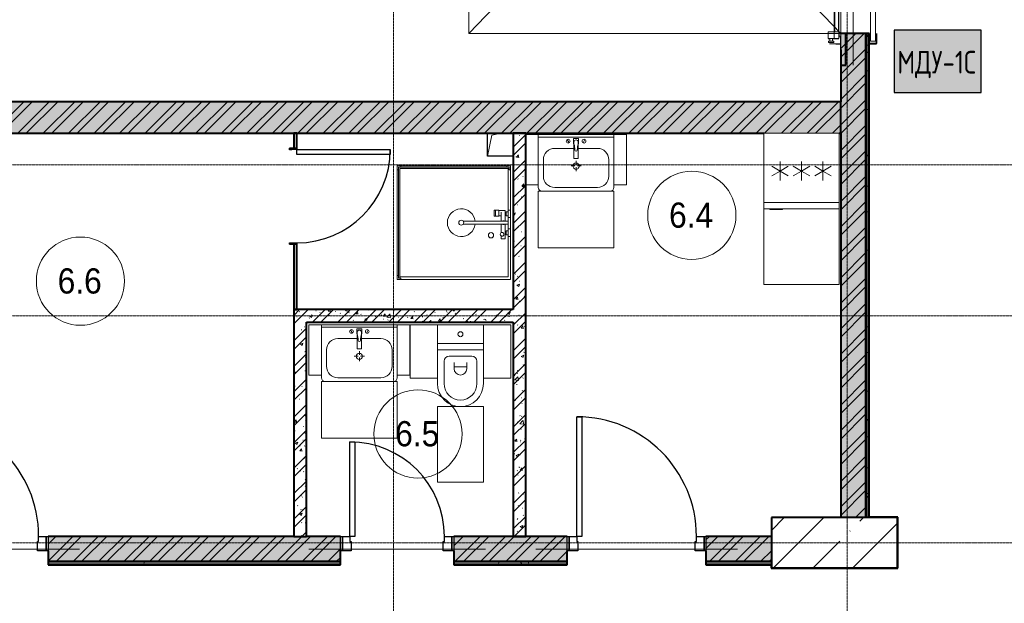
# Model space of a CAD drawing. Header units: millimetres. Extents: x -135639 to 224623, y -383017 to -59102.
# Tile 286 of 494: x 35648 to 43461, y -155202 to -150571. Entities that reach past the tile are written whole.
import ezdxf

# ---------------------------------------------------------------- set-up
doc = ezdxf.new("R2010")
doc.units = ezdxf.units.MM
doc.linetypes.add('Линия сетки', pattern=[25, 20, -2.5, 0, -2.5])
for name, color, linetype, lineweight in [('A-000-M_MASS', 7, 'Continuous', 18), ('A-010-A_ROOM', 7, 'Continuous', 20), ('A-200-M_WALL', 7, 'Continuous', 18), ('A-200-M_WALL_INT', 7, 'Continuous', 18), ('A-200-M_WALL_PAT', 7, 'Continuous', 40), ('A-325-M_DOOR', 7, 'Continuous', 18), ('A-325-M_DOOR__FRAME', 7, 'Continuous', 30), ('A-325-M_DOOR_PANEL', 7, 'Continuous', 30), ('A-700-M_FFE', 7, 'Continuous', 18), ('E-610-M_EPS', 7, 'Continuous', 18), ('M-520-M_DRAINAGE_FW', 7, 'Continuous', 18), ('S-280-M_COLUMN', 7, 'Continuous', 18), ('S-280-M_STRUCT_FRAME', 7, 'Continuous', 18), ('Z-030-M_GRID', 7, 'Continuous', 9), ('Арматура воздуховодов', 7, 'Continuous', 18), ('ОС', 5, 'Continuous', 25)]:
    doc.layers.add(name, color=color, linetype=linetype, lineweight=lineweight)
doc.layers.add('ССПС', color=5, linetype='Continuous')
doc.styles.add('1111', font='isocpeur.ttf')
doc.styles.add('Arial_2', font='arial.ttf', dxfattribs={"width": 0.9, "height": 400})
pattern_1 = [(50, (0, 0), (218.62117, -19.1268), [22.86, -251.46]), (355, (0, 0), (-42.2919, 229.2684), [18.288, -201.168]), (100.451, (18.22, -1.6), (176.3311, 210.1396), [19.428, -213.708]), (46.184, (0, 60.96), (325.295, -50.4516), [34.29, -377.19]), (96.636, (27.1, 56.76), (284.883, 296.9127), [29.142, -320.562]), (351.184, (0, 60.96), (284.8858, 296.9107), [27.432, -301.752]), (21, (30.48, 45.72), (181.93753, -122.7183), [22.86, -251.46]), (326, (30.48, 45.72), (74.1622, 221.0262), [18.288, -201.168]), (71.451, (45.64, 35.5), (256.10035, 98.30526), [19.428, -213.708]), (37.5, (0, 0), (3.70639, 101.465895), [3.353, -195.377, 3.353, -200.863, -201.93]), (37.5, (0, 0), (3.70639, 101.465895), [-402.946, 3.353, -198.577]), (7.5, (0, 0), (80.18358, 120.21653), [3.353, -113.081, 3.353, -190.805, -76.962]), (7.5, (0, 0), (80.18358, 120.21653), [-310.591, 3.353, -73.609]), (327.5, (-67.97, 0), (162.70865, -6.87497), [3.353, -72.847, 3.353, -234.391, -315.468]), (327.5, (-67.97, 0), (162.70865, -6.87497), [-313.944, 3.353, -312.115]), (317.5, (-98.45, 0), (177.75468, 30.51183), [3.353, -95.707, 3.353, -154.534, -224.028]), (317.5, (-98.45, 0), (177.75468, 30.51183), [-256.946, 3.353, -220.675])]
pattern_2 = [(45, (0, 0), (-101.02788, 101.02788), []), (45, (67.35, 0), (-101.02788, 101.02788), [])]
pattern_3 = [(0, (0, 0), (406.4, 101.6), [33.528, -271.272, 33.528, -271.272, -1625.6]), (0, (0, 0), (406.4, 101.6), [-609.6, 33.528, -576.072, 33.528, -271.272, -711.2]), (0, (0, 0), (406.4, 101.6), [-1524, 33.528, -169.672, 33.528, -474.472]), (120, (152.4, 50.8), (-291.18818, 301.15272), [33.528, -271.272, 33.528, -271.272, -1625.6]), (120, (152.4, 50.8), (-291.18818, 301.15272), [-609.6, 33.528, -576.072, 33.528, -271.272, -711.2]), (120, (152.4, 50.8), (-291.18818, 301.15272), [-1524, 33.528, -169.672, 33.528, -474.472]), (240, (203.2, 254), (-115.21182, -402.75272), [33.528, -271.272, 33.528, -271.272, -1625.6]), (240, (203.2, 254), (-115.21182, -402.75272), [-609.6, 33.528, -576.072, 33.528, -271.272, -711.2]), (240, (203.2, 254), (-115.21182, -402.75272), [-1524, 33.528, -169.672, 33.528, -474.472])]

# ---------------------------------------------------------------- blocks, each defined once
blk = doc.blocks.new('101_Дверь_Однопольная - _ПЧ_Мет_900х2000_Служеб помещения_EI30_Пр-4461345-B1_-7_650_')
at = {"layer": 'A-325-M_DOOR', "color": 253, "lineweight": 30, "true_color": 0xaaaaaa}
for p, q in [((-550, 100), (-535, 100)), ((-550, -15), (-550, 100)), ((-535, 100), (-535, -15)), ((535, -15), (535, 100)), ((535, 100), (550, 100)), ((550, 100), (550, -15)), ((-535, -15), (-550, -15)), ((550, -15), (535, -15))]:
    blk.add_line(p, q, dxfattribs=at)
at = {"layer": 'A-325-M_DOOR__FRAME', "color": 253, "true_color": 0xaaaaaa}
for p, q in [((-535, 100), (-475, 100)), ((-535, -15), (-535, 100)), ((-475, 100), (-475, 60)), ((475, 100), (535, 100)), ((475, 60), (475, 100)), ((535, 100), (535, -15)), ((-475, 60), (-465, 60)), ((-465, 60), (-465, -15)), ((465, 60), (475, 60)), ((465, -15), (465, 60)), ((-465, -15), (-535, -15)), ((535, -15), (465, -15))]:
    blk.add_line(p, q, dxfattribs=at)
at = {"layer": 'A-325-M_DOOR_PANEL', "color": 253, "true_color": 0xaaaaaa}
for p, q in [((-475, 1050), (-435, 1050)), ((-475, 100), (-475, 1050)), ((-435, 1050), (-435, 100)), ((-435, 100), (-475, 100))]:
    blk.add_line(p, q, dxfattribs=at)
blk.add_arc((-475, 100), 950, 0, 90, dxfattribs=at)
blk = doc.blocks.new('MR_Холодильник - Холодильник-2663519-B1_-7_650_')
at = {"layer": 'E-610-M_EPS', "color": 253, "true_color": 0xaaaaaa}
for p, q in [((-300, 250), (-300, 300)), ((-300, 300), (300, 300)), ((300, 250), (-300, 250)), ((-300, -300), (-300, 250)), ((-300, 250), (300, 250)), ((150, 300), (150, 306.1)), ((150, 306.1), (250, 306.1)), ((250, 300), (150, 300)), ((250, 306.1), (250, 300)), ((300, 300), (300, 250)), ((300, 250), (300, -300)), ((-170, 0), (-235, 37.5)), ((-170, 75), (-170, 0)), ((-170, 0), (-105, 37.5)), ((0, 0), (-65, 37.5)), ((0, 75), (0, 0)), ((0, 0), (65, 37.5)), ((65, -37.5), (0, 0)), ((105, 37.5), (170, 0)), ((170, 0), (170, 75)), ((235, 37.5), (170, 0)), ((-235, -37.5), (-170, 0)), ((-105, -37.5), (-170, 0)), ((-170, 0), (-170, -75)), ((-65, -37.5), (0, 0)), ((0, 0), (0, -75)), ((170, 0), (105, -37.5)), ((170, 0), (235, -37.5)), ((170, -75), (170, 0)), ((300, -300), (-300, -300))]:
    blk.add_line(p, q, dxfattribs=at)
blk = doc.blocks.new('MR_Зона обслуживания - MR_Зона обслуживания-2663520-B1_-7_650_')
at = {"layer": 'A-700-M_FFE', "color": 253, "lineweight": 9, "true_color": 0xaaaaaa}
for p, q in [((300, 600), (-300, 600)), ((-300, 600), (-300, 0)), ((300, 0), (300, 600)), ((-300, 0), (300, 0))]:
    blk.add_line(p, q, dxfattribs=at)
blk = doc.blocks.new('MR_Тумба-Умывальник с зеркалом - Тумба-умывальник_600-2663521-B1_-7_650_')
at = {"layer": 'M-520-M_DRAINAGE_FW', "color": 253, "true_color": 0xaaaaaa}
for p, q in [((-300, 400), (-300, 420)), ((-170, 420), (170, 420)), ((300, 420), (300, 400)), ((-260, 200), (-260, 330)), ((260, 330), (260, 200)), ((-10, 250), (-40, 250)), ((0, 290), (0, 260)), ((0, 210), (0, 240)), ((40, 250), (10, 250)), ((-17, 73.1), (-17, 187.9)), ((-14, 190.9), (14, 190.9)), ((17, 187.9), (17, 73.1)), ((-17, 110), (-170, 110)), ((170, 110), (17, 110)), ((-300, 20), (300, 20)), ((300, 0), (-300, 0)), ((-69.7, 39.8), (-55.6, 66.3)), ((-20, 73.1), (-17, 73.1)), ((-20, 33.1), (-20, 73.1)), ((20, 33.1), (-20, 33.1)), ((-17, 60), (-17, 73.1)), ((17, 73.1), (17, 60)), ((17, 73.1), (20, 73.1)), ((20, 73.1), (20, 33.1)), ((69.7, 39.8), (55.6, 66.3))]:
    blk.add_line(p, q, dxfattribs=at)
for centre, radius, start, end in [((-270, 420), 30, 90, 180), ((-170, 330), 90, 90, 180), ((170, 330), 90, 0, 90), ((270, 420), 30, 0, 90), ((0, 250), 25, 360, 180), ((0, 250), 25, 180, 360), ((-170, 200), 90, 180, 270), ((-14, 187.9), 3, 90, 180), ((-14, 187.9), 3, 105, 165), ((14, 187.9), 3, 0, 90), ((14, 187.9), 3, 15, 75), ((170, 200), 90, 270, 0), ((-217.6, 129.9), 208.5, 344.18231, 358.4054), ((0, 124.1), 9.19, 0, 180), ((217.6, 129.9), 208.5, 181.5946, 195.81769), ((-62.7, 53.1), 15, 0, 180), ((-62.7, 53.1), 15, 180, 0), ((0, 60), 17, 180, 0), ((62.7, 53.1), 15, 0, 180), ((62.7, 53.1), 15, 180, 0)]:
    blk.add_arc(centre, radius, start, end, dxfattribs=at)
blk = doc.blocks.new('MR_Зона обслуживания - MR_Зона обслуживания-2663526-B1_-7_650_')
at = {"layer": 'A-700-M_FFE', "color": 253, "lineweight": 9, "true_color": 0xaaaaaa}
for p, q in [((300, 450), (-300, 450)), ((-300, 450), (-300, 0)), ((300, 0), (300, 450)), ((-300, 0), (300, 0))]:
    blk.add_line(p, q, dxfattribs=at)
blk = doc.blocks.new('MR_Зона обслуживания - MR_Зона обслуживания-2663527-B1_-7_650_')
at = {"layer": 'A-700-M_FFE', "color": 253, "lineweight": 9, "true_color": 0xaaaaaa}
for p, q in [((50, 400), (-50, 400)), ((-50, 400), (-50, 0)), ((-50, 0), (50, 0))]:
    blk.add_line(p, q, dxfattribs=at)
blk = doc.blocks.new('MR_Зона обслуживания - MR_Зона обслуживания-V17-B1_-7_650_')
at = {"layer": 'A-700-M_FFE', "color": 253, "lineweight": 9, "true_color": 0xaaaaaa}
for p, q in [((50, 400), (-50, 400)), ((-50, 400), (-50, 0)), ((50, 0), (50, 400)), ((-50, 0), (50, 0))]:
    blk.add_line(p, q, dxfattribs=at)
blk = doc.blocks.new('101_Дверь_Однопольная - _ПЧ_Мет_700х2000_Служеб помещения_EI30_Пр-4461955-B1_-7_650_')
at = {"layer": 'A-325-M_DOOR', "color": 253, "lineweight": 30, "true_color": 0xaaaaaa}
for p, q in [((-450, 100), (-435, 100)), ((-450, -15), (-450, 100)), ((-435, 100), (-435, -15)), ((435, -15), (435, 100)), ((435, 100), (450, 100)), ((450, 100), (450, -15)), ((-435, -15), (-450, -15)), ((450, -15), (435, -15))]:
    blk.add_line(p, q, dxfattribs=at)
at = {"layer": 'A-325-M_DOOR__FRAME', "color": 253, "true_color": 0xaaaaaa}
for p, q in [((-435, 100), (-375, 100)), ((-435, -15), (-435, 100)), ((-375, 100), (-375, 60)), ((375, 100), (435, 100)), ((375, 60), (375, 100)), ((435, 100), (435, -15)), ((-375, 60), (-365, 60)), ((-365, 60), (-365, -15)), ((365, 60), (375, 60)), ((365, -15), (365, 60)), ((-365, -15), (-435, -15)), ((435, -15), (365, -15))]:
    blk.add_line(p, q, dxfattribs=at)
at = {"layer": 'A-325-M_DOOR_PANEL', "color": 253, "true_color": 0xaaaaaa}
for p, q in [((-375, 850), (-335, 850)), ((-375, 100), (-375, 850)), ((-335, 850), (-335, 100)), ((-335, 100), (-375, 100))]:
    blk.add_line(p, q, dxfattribs=at)
blk.add_arc((-375, 100), 750, 0, 90, dxfattribs=at)
blk = doc.blocks.new('MR_Унитаз напольный - Санузел с ванной-2561987-B1_-7_650_')
at = {"layer": 'M-520-M_DRAINAGE_FW', "color": 253, "true_color": 0xaaaaaa}
for p, q in [((-182.5, 200), (-182.5, 50)), ((182.5, 200), (-182.5, 200)), ((182.5, 50), (182.5, 200)), ((-182.5, 50), (182.5, 50)), ((182.5, 50), (-182.5, 50)), ((-182.5, 50), (-182.5, 0)), ((-182.5, 0), (182.5, 0)), ((182.5, 0), (182.5, 50)), ((182.5, 0), (-182.5, 0)), ((-182.5, 0), (-182.5, -267.5)), ((-90, -50), (90, -50)), ((182.5, -267.5), (182.5, 0)), ((-130, -267.5), (-130, -90)), ((-50, -150), (-50, -100)), ((-50, -135), (50, -135)), ((50, -100), (50, -150)), ((130, -90), (130, -267.5))]:
    blk.add_line(p, q, dxfattribs=at)
for centre, radius, start, end in [((0, 125), 20, 0, 180), ((0, 125), 20, 180, 0), ((-90, -90), 40, 90, 180), ((90, -90), 40, 360, 90), ((0, -150), 50, 180, 0), ((0, -267.5), 182.5, 180, 360), ((0, -267.5), 130, 180, 0)]:
    blk.add_arc(centre, radius, start, end, dxfattribs=at)
blk = doc.blocks.new('MR_Зона обслуживания - MR_Зона обслуживания-2663528-B1_-7_650_')
at = {"layer": 'A-700-M_FFE', "color": 253, "lineweight": 9, "true_color": 0xaaaaaa}
for p, q in [((182.5, 0), (-182.5, 0)), ((-182.5, 0), (-182.5, -600)), ((182.5, -600), (182.5, 0)), ((-182.5, -600), (182.5, -600))]:
    blk.add_line(p, q, dxfattribs=at)
blk = doc.blocks.new('MR_Зона обслуживания - MR_Зона обслуживания-2663529-B1_-7_650_')
at = {"layer": 'A-700-M_FFE', "color": 253, "lineweight": 9, "true_color": 0xaaaaaa}
for p, q in [((108.75, 0), (-108.75, 0)), ((108.75, -425), (108.75, 0)), ((-108.75, -425), (108.75, -425))]:
    blk.add_line(p, q, dxfattribs=at)
blk = doc.blocks.new('MR_Зона обслуживания - MR_Зона обслуживания-V18-B1_-7_650_')
at = {"layer": 'A-700-M_FFE', "color": 253, "lineweight": 9, "true_color": 0xaaaaaa}
for p, q in [((108.75, 0), (-108.75, 0)), ((-108.75, 0), (-108.75, -425)), ((-108.75, -425), (108.75, -425))]:
    blk.add_line(p, q, dxfattribs=at)
blk = doc.blocks.new('MR_Тумба-Умывальник с зеркалом - Тумба-умывальник_600-V31-B1_-7_650_')
at = {"layer": 'M-520-M_DRAINAGE_FW', "color": 253, "true_color": 0xaaaaaa}
for p, q in [((300, 0), (-300, 0)), ((-300, -20), (300, -20)), ((-69.7, -39.8), (-55.6, -66.3)), ((20, -33.1), (-20, -33.1)), ((-20, -33.1), (-20, -73.1)), ((-20, -73.1), (-17, -73.1)), ((-17, -60), (-17, -73.1)), ((-17, -73.1), (-17, -187.9)), ((17, -73.1), (17, -60)), ((17, -187.9), (17, -73.1)), ((17, -73.1), (20, -73.1)), ((20, -73.1), (20, -33.1)), ((69.7, -39.8), (55.6, -66.3)), ((-17, -110), (-170, -110)), ((170, -110), (17, -110)), ((-260, -200), (-260, -330)), ((-14, -190.9), (14, -190.9)), ((0, -210), (0, -240)), ((260, -330), (260, -200)), ((-10, -250), (-40, -250)), ((0, -290), (0, -260)), ((40, -250), (10, -250)), ((-300, -400), (-300, -420)), ((-170, -420), (170, -420)), ((300, -420), (300, -400))]:
    blk.add_line(p, q, dxfattribs=at)
for centre, radius, start, end in [((-62.7, -53.1), 15, 360, 180), ((-62.7, -53.1), 15, 180, 360), ((0, -60), 17, 360, 180), ((-217.6, -129.9), 208.5, 1.5946, 15.81769), ((217.6, -129.9), 208.5, 164.18231, 178.4054), ((62.7, -53.1), 15, 360, 180), ((62.7, -53.1), 15, 180, 360), ((-170, -200), 90, 90, 180), ((0, -124.1), 9.19, 180, 360), ((170, -200), 90, 360, 90), ((0, -250), 25, 0, 180), ((-14, -187.9), 3, 180, 270), ((-14, -187.9), 3, 195, 255), ((14, -187.9), 3, 270, 0), ((14, -187.9), 3, 285, 345), ((0, -250), 25, 180, 0), ((-170, -330), 90, 180, 270), ((170, -330), 90, 270, 360), ((-270, -420), 30, 180, 270), ((270, -420), 30, 270, 360)]:
    blk.add_arc(centre, radius, start, end, dxfattribs=at)
blk = doc.blocks.new('MR_Зона обслуживания - MR_Зона обслуживания-2663546-B1_-7_650_')
at = {"layer": 'A-700-M_FFE', "color": 253, "lineweight": 9, "true_color": 0xaaaaaa}
for p, q in [((300, 0), (-300, 0)), ((-300, 0), (-300, -450)), ((300, -450), (300, 0)), ((-300, -450), (300, -450))]:
    blk.add_line(p, q, dxfattribs=at)
blk = doc.blocks.new('MR_Зона обслуживания - MR_Зона обслуживания-2663547-B1_-7_650_')
at = {"layer": 'A-700-M_FFE', "color": 253, "lineweight": 9, "true_color": 0xaaaaaa}
for p, q in [((50, 0), (-50, 0)), ((-50, 0), (-50, -400)), ((50, -400), (50, 0)), ((-50, -400), (50, -400))]:
    blk.add_line(p, q, dxfattribs=at)
blk = doc.blocks.new('MR_Душевой поддон - Санузел с душем_900х900-V79-B1_-7_650_')
at = {"layer": 'M-520-M_DRAINAGE_FW', "color": 253, "true_color": 0xaaaaaa}
for p, q in [((-70, 0), (-100, 0)), ((-100, 0), (-100, -30)), ((-70, -10), (-70, 0)), ((310, 0), (250.2, 0)), ((250.2, 0), (250.2, -20)), ((310, -20), (310, 0)), ((459.8, 0), (400, 0)), ((400, 0), (400, -20)), ((459.8, -20), (459.8, 0)), ((-100, -30), (-100, -870)), ((-100, -30), (-90, -30)), ((-90, -30), (-90, -10)), ((-90, -10), (-70, -10)), ((-80, -10), (-90, -10)), ((-90, -10), (-90, -890)), ((-80, -880), (-80, -10)), ((250.2, -20), (-80, -20)), ((250.2, 0), (-70, 0)), ((250.2, -20), (310, -20)), ((266.7, -42), (253.8, -42)), ((253.8, -42), (253.8, -92.5)), ((296, -20), (264, -20)), ((264, -20), (264, -34)), ((264, -34), (296, -34)), ((293.6, -34), (266.7, -34)), ((266.7, -34), (266.7, -42)), ((338.7, -42), (266.7, -42)), ((266.7, -42), (293.6, -42)), ((266.7, -73.7), (338.7, -73.7)), ((293.6, -42), (293.6, -34)), ((296, -34), (296, -20)), ((296.6, -92.5), (296.6, -73.7)), ((400, 0), (310, 0)), ((338.7, -20), (310, -20)), ((361.3, -20), (338.7, -20)), ((338.7, -20), (338.7, -375.1)), ((400, -20), (361.3, -20)), ((361.3, -375.1), (361.3, -20)), ((479.1, -42), (361.3, -42)), ((361.3, -73.7), (428.7, -73.7)), ((400, -20), (459.8, -20)), ((446, -20), (414, -20)), ((414, -20), (414, -34)), ((414, -34), (446, -34)), ((443.3, -34), (416.4, -34)), ((416.4, -34), (416.4, -42)), ((416.4, -42), (443.3, -42)), ((443.3, -42), (443.3, -34)), ((446, -34), (446, -20)), ((455.7, -73.7), (479.1, -73.7)), ((800, 0), (459.8, 0)), ((780, -20), (459.8, -20)), ((479.1, -73.7), (479.1, -42)), ((780, -880), (780, -20)), ((800, -870), (800, 0)), ((298.9, -92.5), (251.9, -92.5)), ((251.9, -92.5), (251.9, -120)), ((251.9, -120), (298.9, -120)), ((298.9, -120), (251.9, -120)), ((251.9, -120), (251.9, -129.1)), ((251.9, -129.1), (298.9, -129.1)), ((253.8, -92.5), (296.6, -92.5)), ((298.9, -120), (298.9, -92.5)), ((298.9, -129.1), (298.9, -120)), ((-100, -870), (-100, -900)), ((-90, -870), (-100, -870)), ((-100, -900), (-70, -900)), ((-90, -890), (-90, -870)), ((-70, -890), (-90, -890)), ((-90, -890), (790, -890)), ((790, -880), (-80, -880)), ((-70, -900), (-70, -890)), ((-70, -900), (770, -900)), ((790, -890), (770, -890)), ((770, -890), (770, -900)), ((770, -900), (800, -900)), ((800, -870), (790, -870)), ((790, -870), (790, -890)), ((790, -890), (790, -880)), ((800, -900), (800, -870))]:
    blk.add_line(p, q, dxfattribs=at)
for centre, radius, start, end in [((350, -56.1), 15.5, 137.00933, 222.99067), ((350, -56.1), 15.5, 317.00933, 42.99067), ((442.2, -67.2), 15, 334.04828, 205.95172), ((442.2, -67.2), 15, 0, 180), ((442.2, -67.2), 15, 180, 360), ((450, -155.2), 20.9, 0, 180), ((450, -155.2), 20.9, 180, 0), ((350, -391.5), 110, 95.91598, 84.08402), ((350, -391.5), 20, 0, 180), ((350, -391.5), 20, 55.4667, 124.5333), ((350, -391.5), 20, 180, 360)]:
    blk.add_arc(centre, radius, start, end, dxfattribs=at)
blk = doc.blocks.new('ПР - _ПЧ_3100_200_Оп250-250_Шаг300_Арм16_Арм10-3252919-B1_-7_650_')
at = {"layer": 'S-280-M_STRUCT_FRAME', "color": 21, "true_color": 0xffaaaa}
for p, q in [((-1800, 0), (1800, 0)), ((-1800, 0), (1800, 0)), ((-1550, 0), (1550, 0))]:
    blk.add_line(p, q, dxfattribs=at)
blk = doc.blocks.new('ПР - _ПЧ_900_200_Оп250-250_Шаг300_Арм16_Арм10-3252951-B1_-7_650_')
at = {"layer": 'S-280-M_STRUCT_FRAME', "color": 21, "true_color": 0xffaaaa}
for p, q in [((-700, 0), (700, 0)), ((-700, 0), (-450, 0)), ((-365, 0), (365, 0)), ((-365, 0), (365, 0)), ((450, 0), (700, 0))]:
    blk.add_line(p, q, dxfattribs=at)
blk = doc.blocks.new('ПР - _ПЧ_1100_200_Оп250-250_Шаг300_Арм16_Арм10-3252205-B1_-7_650_')
at = {"layer": 'S-280-M_STRUCT_FRAME', "color": 21, "true_color": 0xffaaaa}
for p, q in [((-800, 0), (800, 0)), ((-800, 0), (-550, 0)), ((-465, 0), (465, 0)), ((-465, 0), (465, 0)), ((550, 0), (800, 0))]:
    blk.add_line(p, q, dxfattribs=at)
blk = doc.blocks.new('101_Ворота с калиткой_Подъемно-секционные - ПЧ_3100_2450-3298965-B1_-7_650_')
at = {"layer": 'A-325-M_DOOR', "color": 253, "true_color": 0xaaaaaa}
for p, q in [((-1550, 2970), (1550, 20)), ((-1550, 20), (1550, 2970)), ((1550, 2970), (-1550, 2970)), ((-1550, 2970), (-1550, 20)), ((1550, 20), (1550, 2970)), ((-1550, 20), (1550, 20))]:
    blk.add_line(p, q, dxfattribs=at)
at = {"layer": 'A-325-M_DOOR__FRAME', "color": 253, "lineweight": 18, "true_color": 0xaaaaaa}
for p, q in [((-1629.5, 110.1), (-1631.6, 110.1)), ((-1631.6, 110.1), (-1631.6, 60.1)), ((-1629.5, 25.1), (-1629.5, 110.1)), ((-1620, 116), (-1620, 96)), ((-1620, 96), (-1620, 76)), ((-1609.8, 116), (-1619.8, 116)), ((-1619.8, 116), (-1619.8, 96)), ((-1619.8, 96), (-1619.8, 76)), ((-1609.8, 96), (-1609.8, 116)), ((-1589.8, 106), (-1609.8, 106)), ((-1609.8, 76), (-1609.8, 96)), ((-1609.8, 86), (-1589.8, 86)), ((-1590, 106), (-1590, 121)), ((-1590, 71), (-1590, 86)), ((-1589.8, 71), (-1589.8, 121)), ((-1589.8, 121), (-1534.8, 121)), ((-1534.8, 121), (-1534.8, 71)), ((1535, 71), (1535, 121)), ((1535.2, 71), (1535.2, 121)), ((1535.2, 121), (1590.2, 121)), ((1590.2, 121), (1590.2, 71)), ((1610.2, 106), (1590.2, 106)), ((1590.2, 86), (1610.2, 86)), ((1610, 116), (1610, 106)), ((1610, 86), (1610, 76)), ((1620.2, 116), (1610.2, 116)), ((1610.2, 116), (1610.2, 96)), ((1610.2, 96), (1610.2, 76)), ((1620.2, 96), (1620.2, 116)), ((1620.2, 76), (1620.2, 96)), ((1631.6, 110.1), (1629.5, 110.1)), ((1629.5, 110.1), (1629.5, 25.1)), ((1631.6, 60.1), (1631.6, 110.1)), ((-1675.6, 22.6), (-1675.6, 20)), ((-1636.4, 22.6), (-1675.6, 22.6)), ((-1675.6, 20), (-1553.4, 20)), ((-1631.6, 60.1), (-1634.1, 60.1)), ((-1634.1, 60.1), (-1634.1, 24.8)), ((-1582.5, 22), (-1626.4, 22)), ((-1619.8, 76), (-1609.8, 76)), ((-1590, 71), (-1590, 36)), ((-1534.8, 71), (-1589.8, 71)), ((-1589.8, 71), (-1534.8, 71)), ((-1589.8, 71), (-1589.8, 36)), ((-1534.8, 36), (-1589.8, 36)), ((-1577.3, 24.1), (-1579.6, 22.7)), ((-1577.3, 24.1), (-1579.6, 22.7)), ((-1569.1, 25.1), (-1573.6, 25.1)), ((-1569.1, 29), (-1569.1, 25.1)), ((-1552, 32.5), (-1567.2, 31.2)), ((-1550, 23.4), (-1550, 30.7)), ((-1534.8, 36), (-1534.8, 71)), ((1590.2, 71), (1535.2, 71)), ((1535.2, 71), (1590.2, 71)), ((1535.2, 71), (1535.2, 36)), ((1590.2, 36), (1535.2, 36)), ((1550, 30.7), (1550, 23.4)), ((1567.2, 31.2), (1552, 32.5)), ((1553.4, 20), (1675.6, 20)), ((1569.1, 25.1), (1569.1, 29)), ((1573.6, 25.1), (1569.1, 25.1)), ((1579.6, 22.7), (1577.3, 24.1)), ((1579.6, 22.7), (1577.3, 24.1)), ((1626.4, 22), (1582.5, 22)), ((1590.2, 36), (1590.2, 71)), ((1610.2, 76), (1620.2, 76)), ((1634.1, 60.1), (1631.6, 60.1)), ((1634.1, 24.8), (1634.1, 60.1)), ((1675.6, 22.6), (1636.4, 22.6)), ((1675.6, 20), (1675.6, 22.6))]:
    blk.add_line(p, q, dxfattribs=at)
for centre, radius, start, end in [((-1636.4, 24.8), 2.22, 270, 0), ((-1636.4, 24.8), 2.22, 285, 0), ((-1626.4, 25.1), 3.19, 180, 270), ((-1626.4, 25.1), 3.19, 180, 255), ((-1582.5, 27.6), 5.63, 270, 300), ((-1573.6, 17.7), 7.4, 90, 120), ((-1573.6, 17.7), 7.4, 90, 120), ((-1567, 29), 2.12, 95, 180), ((-1567, 29), 2.12, 123.33333, 151.66667), ((-1553.4, 23.4), 3.38, 270, 0), ((-1553.4, 23.4), 3.38, 285, 345), ((-1551.8, 30.7), 1.82, 0, 95), ((-1551.8, 30.7), 1.82, 27.14286, 67.85714), ((1551.8, 30.7), 1.82, 85, 180), ((1553.4, 23.4), 3.38, 180, 270), ((1553.4, 23.4), 3.38, 195, 255), ((1551.8, 30.7), 1.82, 112.14286, 152.85714), ((1567, 29), 2.12, 0, 85), ((1567, 29), 2.12, 28.33333, 56.66667), ((1573.6, 17.7), 7.4, 60, 90), ((1573.6, 17.7), 7.4, 60, 90), ((1582.5, 27.6), 5.63, 240, 270), ((1626.4, 25.1), 3.19, 270, 360), ((1626.4, 25.1), 3.19, 285, 360), ((1636.4, 24.8), 2.22, 180, 270), ((1636.4, 24.8), 2.22, 180, 255)]:
    blk.add_arc(centre, radius, start, end, dxfattribs=at)
at = {"layer": 'A-325-M_DOOR_PANEL', "color": 253, "lineweight": 18, "true_color": 0xaaaaaa}
for p, q in [((1535.2, 71), (-1534.8, 71)), ((-1534.8, 39), (-1534.8, 68)), ((1535.2, 68), (-1534.8, 68)), ((1535.2, 39), (-1534.8, 39)), ((1535.2, 36), (-1534.8, 36)), ((1535.2, 68), (1535.2, 39))]:
    blk.add_line(p, q, dxfattribs=at)
blk = doc.blocks.new('101_Дверь_Однопольная - _ПЧ_700х2000_Дверь пластиковая_Пр-3604671-B1_-7_650_')
at = {"layer": 'A-325-M_DOOR', "color": 253, "lineweight": 30, "true_color": 0xaaaaaa}
for p, q in [((-381, 12.5), (-380, 12.5)), ((-381, -47.5), (-381, 12.5)), ((-380, 12.5), (-380, -47.5)), ((380, -47.5), (380, 12.5)), ((380, 12.5), (381, 12.5)), ((381, 12.5), (381, -47.5)), ((-380, -47.5), (-381, -47.5)), ((381, -47.5), (380, -47.5))]:
    blk.add_line(p, q, dxfattribs=at)
at = {"layer": 'A-325-M_DOOR__FRAME', "color": 253, "true_color": 0xaaaaaa}
for p, q in [((-380, 12.5), (-370, 12.5)), ((-380, -47.5), (-380, 12.5)), ((-370, 12.5), (-370, -27.5)), ((370, 12.5), (380, 12.5)), ((370, -27.5), (370, 12.5)), ((380, 12.5), (380, -47.5)), ((-369, -47.5), (-380, -47.5)), ((-370, -27.5), (-369, -27.5)), ((-369, -27.5), (-369, -47.5)), ((369, -27.5), (370, -27.5)), ((369, -47.5), (369, -27.5)), ((380, -47.5), (369, -47.5))]:
    blk.add_line(p, q, dxfattribs=at)
at = {"layer": 'A-325-M_DOOR_PANEL', "color": 253, "true_color": 0xaaaaaa}
for p, q in [((-370, 752.5), (-330, 752.5)), ((-370, 12.5), (-370, 752.5)), ((-330, 752.5), (-330, 12.5)), ((-330, 12.5), (-370, 12.5))]:
    blk.add_line(p, q, dxfattribs=at)
blk.add_arc((-370, 12.5), 740, 0, 90, dxfattribs=at)
blk = doc.blocks.new('101_Ворота рулонные - 3100х2520_h__EI60-4140567-B1_-7_650_')
at = {"layer": 'A-325-M_DOOR', "color": 253, "lineweight": 30, "true_color": 0xaaaaaa}
for p, q in [((-1550, -12.5), (-1630, -12.5)), ((-1630, -12.5), (-1630, -72.5)), ((-1630, -72.5), (-1550, -72.5)), ((-1628, -70.5), (-1628, -14.5)), ((-1628, -14.5), (-1550, -14.5)), ((-1550, -70.5), (-1628, -70.5)), ((-1550, -14.5), (-1550, -12.5)), ((-1550, -72.5), (-1550, -70.5)), ((1630, -12.5), (1550, -12.5)), ((1550, -12.5), (1550, -14.5)), ((1550, -14.5), (1628, -14.5)), ((1550, -70.5), (1550, -72.5)), ((1628, -70.5), (1550, -70.5)), ((1550, -72.5), (1630, -72.5)), ((1628, -14.5), (1628, -70.5)), ((1630, -72.5), (1630, -12.5))]:
    blk.add_line(p, q, dxfattribs=at)
at = {"layer": 'A-325-M_DOOR', "color": 253, "true_color": 0xaaaaaa}
for p, q in [((-1610, -62.5), (-1610, -22.5)), ((1610, -22.5), (-1610, -22.5)), ((-1610, -62.5), (1610, -62.5)), ((1610, -22.5), (1610, -62.5))]:
    blk.add_line(p, q, dxfattribs=at)
blk = doc.blocks.new('135_SLK_GD_AR_rvt-1-B1_-7_650_')
at = {"layer": 'A-200-M_WALL_PAT', "lineweight": 9, "true_color": 0xaaaaaa}
h = blk.add_hatch(dxfattribs=at)
h.set_pattern_fill('FP_1', color=253, style=0, pattern_type=2)
h.set_pattern_definition(pattern_1)
h.paths.add_polyline_path([(50300, 38300), (50500, 38300), (50500, 42140), (50300, 42140), (50300, 40402.3)])
h.paths.add_polyline_path([(50500, 45240), (50500, 45500), (50300, 45500), (50300, 45240)])
h = blk.add_hatch(dxfattribs=at)
h.set_pattern_fill('FP_2', color=253, style=0, pattern_type=2)
h.set_pattern_definition(pattern_2)
h.paths.add_polyline_path([(50300, 38300), (50500, 38300), (50500, 42140), (50300, 42140), (50300, 40402.3)])
h.paths.add_polyline_path([(50500, 45240), (50500, 45500), (50300, 45500), (50300, 45240)])
h = blk.add_hatch(dxfattribs=at)
h.set_pattern_fill('FP_11', color=253, style=0, pattern_type=2)
h.set_pattern_definition(pattern_3)
h.paths.add_polyline_path([(50520, 38300), (50520, 42140), (50500, 42140), (50500, 38300)])
h.paths.add_polyline_path([(50520, 45240), (50520, 45500), (50500, 45500), (50500, 45240)])
at = {"layer": 'A-200-M_WALL_PAT', "lineweight": 18, "true_color": 0xcbcbcb}
h = blk.add_hatch(color=9, dxfattribs=at)
h.paths.add_polyline_path([(50340, 41890), (50340, 42140), (50300, 42140), (50300, 41890), (50308.2, 41890)])
h.paths.add_polyline_path([(50340, 45240), (50340, 45395), (50300, 45395), (50300, 45240)])
at = {"layer": 'A-200-M_WALL_PAT', "lineweight": 9, "true_color": 0xaaaaaa}
h = blk.add_hatch(dxfattribs=at)
h.set_pattern_fill('FP_1', color=253, style=0, pattern_type=2)
h.set_pattern_definition(pattern_1)
h.paths.add_polyline_path([(50288.7, 41350), (50300, 41350), (50300, 41600), (40200, 41600), (40200, 41350), (49688.7, 41350)])
h = blk.add_hatch(dxfattribs=at)
h.set_pattern_fill('FP_2', color=253, style=0, pattern_type=2)
h.set_pattern_definition(pattern_2)
h.paths.add_polyline_path([(50288.7, 41350), (50300, 41350), (50300, 41600), (40200, 41600), (40200, 41350), (49688.7, 41350)])
h = blk.add_hatch(dxfattribs=at)
h.set_pattern_fill('FP_1', color=253, style=0, pattern_type=2)
h.set_pattern_definition(pattern_1)
h.paths.add_polyline_path([(47700, 38150), (47800, 38150), (47800, 41350), (47700, 41350), (47700, 39071.7)])
h = blk.add_hatch(dxfattribs=at)
h.set_pattern_fill('FP_2', color=253, style=0, pattern_type=2)
h.set_pattern_definition(pattern_2)
h.paths.add_polyline_path([(47700, 38150), (47800, 38150), (47800, 41350), (47700, 41350), (47700, 39071.7)])
h = blk.add_hatch(dxfattribs=at)
h.set_pattern_fill('FP_1', color=253, style=0, pattern_type=2)
h.set_pattern_definition(pattern_1)
h.paths.add_polyline_path([(47700, 39850), (47700, 39950), (45960, 39950), (45960, 39850), (46853.8, 39850)])
h = blk.add_hatch(dxfattribs=at)
h.set_pattern_fill('FP_2', color=253, style=0, pattern_type=2)
h.set_pattern_definition(pattern_2)
h.paths.add_polyline_path([(47700, 39850), (47700, 39950), (45960, 39950), (45960, 39850), (46853.8, 39850)])
h = blk.add_hatch(dxfattribs=at)
h.set_pattern_fill('FP_1', color=253, style=0, pattern_type=2)
h.set_pattern_definition(pattern_1)
h.paths.add_polyline_path([(46060, 38150), (46060, 39850), (45960, 39850), (45960, 38150)])
h = blk.add_hatch(dxfattribs=at)
h.set_pattern_fill('FP_2', color=253, style=0, pattern_type=2)
h.set_pattern_definition(pattern_2)
h.paths.add_polyline_path([(46060, 38150), (46060, 39850), (45960, 39850), (45960, 38150)])
h = blk.add_hatch(dxfattribs=at)
h.set_pattern_fill('FP_1', color=253, style=0, pattern_type=2)
h.set_pattern_definition(pattern_1)
h.paths.add_polyline_path([(49750, 37950), (49750, 38150), (49230, 38150), (49230, 37950)])
h.paths.add_polyline_path([(46330, 37950), (46330, 38150), (44010, 38150), (44010, 37950), (44970.8, 37950)])
h.paths.add_polyline_path([(47230, 37950), (48130, 37950), (48130, 38150), (47230, 38150), (47230, 38035)])
h.paths.add_polyline_path([(42650, 37950), (42910, 37950), (42910, 38150), (42650, 38150), (42650, 38035)])
h = blk.add_hatch(dxfattribs=at)
h.set_pattern_fill('FP_2', color=253, style=0, pattern_type=2)
h.set_pattern_definition(pattern_2)
h.paths.add_polyline_path([(49750, 37950), (49750, 38150), (49230, 38150), (49230, 37950)])
h.paths.add_polyline_path([(46330, 37950), (46330, 38150), (44010, 38150), (44010, 37950), (44970.8, 37950)])
h.paths.add_polyline_path([(47230, 37950), (48130, 37950), (48130, 38150), (47230, 38150), (47230, 38035)])
h.paths.add_polyline_path([(42650, 37950), (42910, 37950), (42910, 38150), (42650, 38150), (42650, 38035)])
h = blk.add_hatch(dxfattribs=at)
h.set_pattern_fill('FP_11', color=253, style=0, pattern_type=2)
h.set_pattern_definition(pattern_3)
h.paths.add_polyline_path([(49230, 37930), (49750, 37930), (49750, 37950), (49230, 37950)])
h.paths.add_polyline_path([(44970.8, 37930), (46330, 37930), (46330, 37950), (44010, 37950), (44010, 37930)])
h.paths.add_polyline_path([(48130, 37930), (48130, 37950), (47230, 37950), (47230, 37930)])
h.paths.add_polyline_path([(40220, 37930), (40420, 37930), (40420, 37950), (40200, 37950), (40200, 37930)])
h.paths.add_polyline_path([(41650, 37930), (41650, 37950), (41520, 37950), (41520, 37930)])
h.paths.add_polyline_path([(42650, 37930), (42910, 37930), (42910, 37950), (42650, 37950)])
at = {"layer": 'A-200-M_WALL', "color": 253, "lineweight": 40, "true_color": 0xaaaaaa}
for p, q in [((50520, 38300), (50520, 42140)), ((50300, 41350), (50300, 41600)), ((45960, 41350), (45985, 41350)), ((45985, 41350), (45960, 41350)), ((47800, 41350), (47700, 41350)), ((47700, 41350), (47800, 41350)), ((45960, 39950), (45985, 39950)), ((45985, 39950), (45960, 39950)), ((45960, 38150), (46060, 38150)), ((47700, 38150), (47800, 38150)), ((47800, 38150), (47700, 38150)), ((44010, 37950), (46330, 37950)), ((46330, 37950), (44010, 37950)), ((44010, 37930), (46330, 37930)), ((47230, 37950), (48130, 37950)), ((48130, 37950), (47230, 37950)), ((47230, 37930), (48130, 37930)), ((49230, 37950), (49750, 37950)), ((49750, 37950), (49230, 37950)), ((49230, 37930), (49750, 37930))]:
    blk.add_line(p, q, dxfattribs=at)
at = {"layer": 'A-200-M_WALL_INT', "color": 253, "lineweight": 40, "true_color": 0xaaaaaa}
for p, q in [((50300, 42140), (50300, 42136.6)), ((50500, 42140), (50300, 42140)), ((50300, 42140), (50300, 42136.6)), ((50340, 42140), (50300, 42140)), ((50340, 41890), (50340, 42140)), ((50500, 38300), (50500, 42140)), ((50500, 42140), (50500, 38300)), ((50525, 42140), (50500, 42140)), ((50525, 38300), (50525, 42060)), ((50300, 42014.4), (50300, 41600)), ((50300, 42014.4), (50300, 41890)), ((50300, 41890), (50340, 41890)), ((50300, 41600), (42250, 41600)), ((40200, 41350), (45960, 41350)), ((45960, 41350), (45960, 41231)), ((45985, 41350), (47700, 41350)), ((45985, 41231), (45985, 41350)), ((47700, 41350), (47700, 39950)), ((47800, 38150), (47800, 41350)), ((47800, 41350), (49688.7, 41350)), ((50288.7, 41350), (50300, 41350)), ((50300, 41350), (50300, 38300)), ((45960, 40469), (45960, 39950)), ((45985, 39950), (45985, 40469)), ((45960, 39950), (45960, 39850)), ((47700, 39950), (45985, 39950)), ((45960, 39850), (45960, 38150)), ((46060, 39850), (47700, 39850)), ((46060, 38150), (46060, 39850)), ((47700, 39850), (47700, 38150)), ((50750, 38302), (50525, 38302)), ((50525, 38302), (50525, 38300)), ((50752, 38302), (50750, 38302)), ((50752, 37898), (50752, 38302)), ((45960, 38150), (44010, 38150)), ((46330, 38150), (46060, 38150)), ((47700, 38150), (47230, 38150)), ((48130, 38150), (47800, 38150)), ((49750, 38150), (49230, 38150)), ((44010, 38035), (44010, 37950)), ((46330, 37950), (46330, 38035)), ((47230, 38035), (47230, 37950)), ((48130, 37950), (48130, 38035)), ((49230, 38035), (49230, 37950)), ((44010, 37950), (44010, 37925)), ((44010, 37925), (46330, 37925)), ((46330, 37925), (46330, 37950)), ((47230, 37950), (47230, 37925)), ((47230, 37925), (48130, 37925)), ((48130, 37925), (48130, 37950)), ((49230, 37950), (49230, 37925)), ((49230, 37925), (49750, 37925)), ((49750, 37925), (49748, 37925)), ((49748, 37925), (49748, 37900)), ((49748, 37900), (49748, 37898)), ((49748, 37898), (50750, 37898)), ((50750, 37898), (50752, 37898))]:
    blk.add_line(p, q, dxfattribs=at)
at = {"layer": 'A-325-M_DOOR', "color": 253, "lineweight": 18, "true_color": 0xaaaaaa}
for name, p, rotation in [('101_Ворота с калиткой_Подъемно-секционные - ПЧ_3100_2450-3298965-B1_-7_650_', (50320, 43690), 89.9999999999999), ('101_Ворота рулонные - 3100х2520_h__EI60-4140567-B1_-7_650_', (50512.5, 43690), 89.99999999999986), ('101_Дверь_Однопольная - _ПЧ_700х2000_Дверь пластиковая_Пр-3604671-B1_-7_650_', (45972.5, 40850), 269.9999999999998)]:
    blk.add_blockref(name, p, dxfattribs=dict(at, rotation=rotation))
for name, p in [('101_Дверь_Однопольная - _ПЧ_Мет_900х2000_Служеб помещения_EI30_Пр-4461345-B1_-7_650_', (43460, 38050)), ('101_Дверь_Однопольная - _ПЧ_Мет_900х2000_Служеб помещения_EI30_Пр-4461345-B1_-7_650_', (48680, 38050)), ('101_Дверь_Однопольная - _ПЧ_Мет_700х2000_Служеб помещения_EI30_Пр-4461955-B1_-7_650_', (46780, 38050))]:
    blk.add_blockref(name, p, dxfattribs=at)
at = {"layer": 'A-700-M_FFE', "color": 253, "lineweight": 18, "true_color": 0xaaaaaa, "rotation": 180}
for name, p in [('MR_Зона обслуживания - MR_Зона обслуживания-2663527-B1_-7_650_', (47850, 41339.8)), ('MR_Зона обслуживания - MR_Зона обслуживания-V17-B1_-7_650_', (48550, 41339.8)), ('MR_Зона обслуживания - MR_Зона обслуживания-2663526-B1_-7_650_', (48200, 40889.8)), ('MR_Зона обслуживания - MR_Зона обслуживания-2663520-B1_-7_650_', (49988.7, 40750))]:
    blk.add_blockref(name, p, dxfattribs=at)
at = {"layer": 'A-700-M_FFE', "color": 253, "lineweight": 18, "true_color": 0xaaaaaa}
for name, p in [('MR_Зона обслуживания - MR_Зона обслуживания-2663547-B1_-7_650_', (46130, 39830)), ('MR_Зона обслуживания - MR_Зона обслуживания-2663547-B1_-7_650_', (46830, 39830)), ('MR_Зона обслуживания - MR_Зона обслуживания-V18-B1_-7_650_', (46991, 39830)), ('MR_Зона обслуживания - MR_Зона обслуживания-2663529-B1_-7_650_', (47573.5, 39830)), ('MR_Зона обслуживания - MR_Зона обслуживания-2663546-B1_-7_650_', (46480, 39380)), ('MR_Зона обслуживания - MR_Зона обслуживания-2663528-B1_-7_650_', (47282.3, 39180))]:
    blk.add_blockref(name, p, dxfattribs=at)
at = {"layer": 'E-610-M_EPS', "color": 253, "lineweight": 18, "true_color": 0xaaaaaa, "rotation": 180}
blk.add_blockref('MR_Холодильник - Холодильник-2663519-B1_-7_650_', (49988.7, 41050), dxfattribs=at)
at = {"layer": 'M-520-M_DRAINAGE_FW', "color": 253, "lineweight": 18, "true_color": 0xaaaaaa}
for name, p, rotation in [('MR_Тумба-Умывальник с зеркалом - Тумба-умывальник_600-2663521-B1_-7_650_', (48200, 41339.8), 180), ('MR_Душевой поддон - Санузел с душем_900х900-V79-B1_-7_650_', (47680, 40990), 269.9999999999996)]:
    blk.add_blockref(name, p, dxfattribs=dict(at, rotation=rotation))
for name, p in [('MR_Тумба-Умывальник с зеркалом - Тумба-умывальник_600-V31-B1_-7_650_', (46480, 39830)), ('MR_Унитаз напольный - Санузел с ванной-2561987-B1_-7_650_', (47282.3, 39630))]:
    blk.add_blockref(name, p, dxfattribs=at)
at = {"layer": 'S-280-M_STRUCT_FRAME', "color": 253, "lineweight": 18, "true_color": 0xaaaaaa, "rotation": 270}
blk.add_blockref('ПР - _ПЧ_3100_200_Оп250-250_Шаг300_Арм16_Арм10-3252919-B1_-7_650_', (50400, 43690), dxfattribs=at)
at = {"layer": 'S-280-M_STRUCT_FRAME', "color": 253, "lineweight": 18, "true_color": 0xaaaaaa}
for name, p in [('ПР - _ПЧ_1100_200_Оп250-250_Шаг300_Арм16_Арм10-3252205-B1_-7_650_', (43460, 38050)), ('ПР - _ПЧ_900_200_Оп250-250_Шаг300_Арм16_Арм10-3252951-B1_-7_650_', (46780, 38050)), ('ПР - _ПЧ_1100_200_Оп250-250_Шаг300_Арм16_Арм10-3252205-B1_-7_650_', (48680, 38050))]:
    blk.add_blockref(name, p, dxfattribs=at)
blk = doc.blocks.new('Бетон-Прямоугольная-Колонна - CLM_Подземные этажи_В40-400х1000-V155-B1_-7_650_')
at = {"layer": 'S-280-M_COLUMN', "lineweight": 9, "true_color": 0xaaaaaa}
h = blk.add_hatch(dxfattribs=at)
h.set_pattern_fill('FP_35', color=253, style=0, pattern_type=2)
h.set_pattern_definition([(135, (38100, -50250), (-314.309, -314.309), []), (135, (38100, -49935.7), (-314.309, -314.309), [555.625, -111.125, 3.353, -107.772])])
h.paths.add_polyline_path([(200, 500), (-200, 500), (-200, -500), (200, -500)])
at = {"layer": 'S-280-M_COLUMN', "color": 253, "lineweight": 40, "true_color": 0xaaaaaa}
for p, q in [((200, 500), (-200, 500)), ((-200, 500), (-200, -500)), ((200, -500), (200, 500)), ((-200, -500), (200, -500))]:
    blk.add_line(p, q, dxfattribs=at)
blk = doc.blocks.new('ADSK_ОбобщеннаяМодель_ОтверстиеПрямоугольное_вПерекрытии - ADSK_ОтверстиеПрямоугольное_вПерекрытии-V269-B1_-7_650_')
at = {"layer": 'A-000-M_MASS', "color": 253, "lineweight": 30, "true_color": 0xaaaaaa}
for p, q in [((-100, -100), (-100, 82.3)), ((100, 82.3), (100, -100)), ((100, -100), (-100, -100))]:
    blk.add_line(p, q, dxfattribs=at)
at = {"layer": 'A-000-M_MASS', "color": 253, "true_color": 0xaaaaaa}
for p, q in [((-66.7, 66.7), (11.6, 82.3)), ((-100, -100), (-66.7, 66.7))]:
    blk.add_line(p, q, dxfattribs=at)
blk = doc.blocks.new('135_SLK_GD_KR_rvt-1-B1_-7_650_')
at = {"layer": 'A-000-M_MASS', "color": 253, "lineweight": 18, "true_color": 0xaaaaaa}
blk.add_blockref('ADSK_ОбобщеннаяМодель_ОтверстиеПрямоугольное_вПерекрытии - ADSK_ОтверстиеПрямоугольное_вПерекрытии-V269-B1_-7_650_', (47597.1, 41267.7), dxfattribs=at)
at = {"layer": 'S-280-M_COLUMN', "color": 253, "lineweight": 18, "true_color": 0xaaaaaa, "rotation": 270}
blk.add_blockref('Бетон-Прямоугольная-Колонна - CLM_Подземные этажи_В40-400х1000-V155-B1_-7_650_', (50250, 38100), dxfattribs=at)
blk = doc.blocks.new('050_Марка_Помещение - Номер-620969-B1_-7_650_')
at = {"layer": 'A-010-A_ROOM', "color": 253, "true_color": 0xaaaaaa}
blk.add_circle((0, 0), 3.5, dxfattribs=at)
blk = doc.blocks.new('-1 эт')
at = {"layer": 'Z-030-M_GRID', "color": 253, "linetype": 'Линия сетки', "true_color": 0xaaaaaa}
for p, q in [((46750, -19698.2), (46750, 89252.8)), ((50350, -19698), (50350, 89253)), ((155950.9, 41100), (-3680.6, 41100)), ((155949.2, 39900), (-3680.6, 39900)), ((155949.4, 38100), (-3680.3, 38100))]:
    blk.add_line(p, q, dxfattribs=at)
at = {"lineweight": 5}
for name in ['135_SLK_GD_KR_rvt-1-B1_-7_650_', '135_SLK_GD_AR_rvt-1-B1_-7_650_']:
    blk.add_blockref(name, (0, 0), dxfattribs=at)
at = {"layer": 'A-010-A_ROOM', "color": 253, "true_color": 0xaaaaaa, "xscale": 99.99999999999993, "yscale": 99.99999999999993, "zscale": 99.99999999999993}
for p in [(49118.3, 40698.3), (44266.7, 40176), (46945.1, 38963.5)]:
    blk.add_blockref('050_Марка_Помещение - Номер-620969-B1_-7_650_', p, dxfattribs=at)
at = {"layer": 'A-010-A_ROOM', "color": 253, "lineweight": 9, "true_color": 0xaaaaaa, "char_height": 200, "width": 432.911, "attachment_point": 1, "style": 'Arial_2'}
for s, insert in [('6.4', (48937.7, 40800)), ('6.6', (44086, 40277.7)), ('6.5', (46764.4, 39065.3))]:
    blk.add_mtext(s, dxfattribs=dict(at, insert=insert))
blk = doc.blocks.new('ger')
at = {"lineweight": 40, "ltscale": 2, "true_color": 0xffffff}
h = blk.add_hatch(color=7, dxfattribs=at)
h.dxf.hatch_style = 1
h.paths.add_polyline_path([(491036.1, -67335.5), (491036.1, -66842.7), (490344.7, -66842.7), (490344.7, -67335.5)])
at = {"layer": 'ОС', "color": 1, "lineweight": 30}
blk.add_lwpolyline([(491036.1, -66842.7), (490344.7, -66842.7), (490344.7, -67335.5), (491036.1, -67335.5)], close=True, dxfattribs=at)
at = {"layer": 'ССПС', "color": 1, "lineweight": -2, "ltscale": 1000, "style": '1111', "width": 0.8}
blk.add_text('МДУ-1С', height=180, dxfattribs=at).set_placement((490370.6, -67185.8))

msp = doc.modelspace()

# ---------------------------------------------------------------- block references
msp.add_blockref('-1 эт', (-8136.8, -192821.5))
at = {"layer": 'Арматура воздуховодов', "lineweight": 30}
msp.add_blockref('ger', (-447758.7, -83812.4), dxfattribs=at)

doc.saveas('drawing.dxf')
